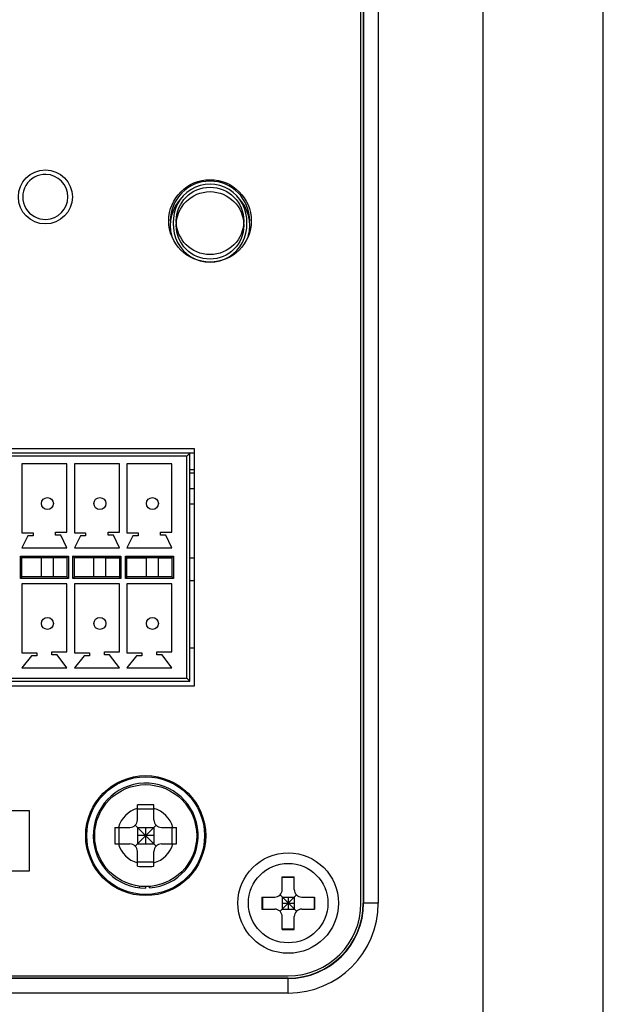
# Model space of a CAD drawing. Header units: millimetres. Extents: x 0 to 1750, y -1720 to 477.
# Tile 311 of 317: x 814 to 853, y -118 to -52. Entities that reach past the tile are written whole.
import ezdxf

# ---------------------------------------------------------------- set-up
doc = ezdxf.new("R2010")
doc.units = ezdxf.units.MM
doc.header["$LTSCALE"] = 92.51
for name, color, linetype in [('1004299_DXF_CONTINUOUS_LINE', 7, 'CONTINUOUS'), ('101300545_DXF_CONTINUOUS_LINE', 7, 'CONTINUOUS'), ('101400705_14DXF_CONTINUOUS_LINE', 7, 'CONTINUOUS'), ('DE-11-072043DXF_CONTINUOUS_LINE', 7, 'CONTINUOUS'), ('DE-11-072046DXF_CONTINUOUS_LINE', 7, 'CONTINUOUS'), ('DE-13-001875DXF_CONTINUOUS_LINE', 7, 'CONTINUOUS'), ('LED_BL_C9_G_DXF_CONTINUOUS_LINE', 7, 'CONTINUOUS'), ('LIGHTING_CONDXF_CONTINUOUS_LINE', 7, 'CONTINUOUS'), ('MANIFOLD_SOLDXF_CONTINUOUS_LINE', 7, 'CONTINUOUS'), ('MV-23498REV1DXF_CONTINUOUS_LINE', 7, 'CONTINUOUS'), ('SC-KM3X5B-JMDXF_CONTINUOUS_LINE', 7, 'CONTINUOUS'), ('SC-PSF0M3X6-DXF_CONTINUOUS_LINE', 7, 'CONTINUOUS'), ('SC-PSFM4X8_DXF_CONTINUOUS_LINE', 7, 'CONTINUOUS'), ('TLLAG-7XBX_DXF_CONTINUOUS_LINE', 7, 'CONTINUOUS')]:
    doc.layers.add(name, color=color, linetype=linetype)

msp = doc.modelspace()

# ---------------------------------------------------------------- linework, layer by layer
at = {"layer": '1004299_DXF_CONTINUOUS_LINE'}
msp.add_line((825.631, -82.347), (825.331, -82.347), dxfattribs=at)
at = {"layer": '101300545_DXF_CONTINUOUS_LINE'}
for p, q in [((825.331, -81.255), (795.831, -81.255)), ((825.331, -81.255), (825.131, -81.455)), ((825.331, -96.455), (825.331, -81.255)), ((825.131, -81.455), (796.031, -81.455)), ((814.131, -81.955), (814.131, -86.555)), ((817.131, -81.955), (814.131, -81.955)), ((817.131, -86.505), (817.131, -81.955)), ((817.631, -81.955), (817.631, -86.555)), ((820.631, -81.955), (817.631, -81.955)), ((820.631, -86.505), (820.631, -81.955)), ((821.131, -81.955), (821.131, -86.555)), ((824.131, -81.955), (821.131, -81.955)), ((824.131, -86.505), (824.131, -81.955)), ((825.131, -96.255), (825.131, -81.455)), ((814.131, -86.555), (814.881, -86.555)), ((814.881, -86.555), (814.881, -86.755)), ((816.381, -86.705), (816.381, -86.505)), ((816.381, -86.505), (817.131, -86.505)), ((817.631, -86.555), (818.381, -86.555)), ((818.381, -86.555), (818.381, -86.755)), ((819.881, -86.705), (819.881, -86.505)), ((819.881, -86.505), (820.631, -86.505)), ((821.131, -86.555), (821.881, -86.555)), ((821.881, -86.555), (821.881, -86.755)), ((823.381, -86.705), (823.381, -86.505)), ((823.381, -86.505), (824.131, -86.505)), ((814.531, -86.755), (814.131, -87.555)), ((814.881, -86.755), (814.531, -86.755)), ((816.731, -86.705), (816.381, -86.705)), ((817.131, -87.555), (816.731, -86.705)), ((818.031, -86.755), (817.631, -87.555)), ((818.381, -86.755), (818.031, -86.755)), ((820.231, -86.705), (819.881, -86.705)), ((820.631, -87.555), (820.231, -86.705)), ((821.531, -86.755), (821.131, -87.555)), ((821.881, -86.755), (821.531, -86.755)), ((823.731, -86.705), (823.381, -86.705)), ((824.131, -87.555), (823.731, -86.705)), ((814.131, -87.555), (817.131, -87.555)), ((817.631, -87.555), (820.631, -87.555)), ((821.131, -87.555), (824.131, -87.555)), ((814.031, -89.605), (814.031, -88.105)), ((814.131, -88.205), (814.031, -88.105)), ((814.031, -88.105), (817.231, -88.105)), ((814.131, -89.505), (814.131, -88.205)), ((814.131, -88.205), (817.131, -88.205)), ((815.431, -89.505), (815.431, -88.205)), ((816.231, -89.505), (816.231, -88.205)), ((817.131, -88.205), (817.231, -88.105)), ((817.131, -88.205), (817.131, -89.505)), ((817.231, -88.105), (817.231, -89.605)), ((817.531, -89.605), (817.531, -88.105)), ((817.631, -88.205), (817.531, -88.105)), ((817.531, -88.105), (820.731, -88.105)), ((817.631, -89.505), (817.631, -88.205)), ((817.631, -88.205), (820.631, -88.205)), ((818.931, -89.505), (818.931, -88.205)), ((819.731, -89.505), (819.731, -88.205)), ((820.631, -88.205), (820.731, -88.105)), ((820.631, -88.205), (820.631, -89.505)), ((820.731, -88.105), (820.731, -89.605)), ((821.031, -89.605), (821.031, -88.105)), ((821.131, -88.205), (821.031, -88.105)), ((821.031, -88.105), (824.231, -88.105)), ((821.131, -89.505), (821.131, -88.205)), ((821.131, -88.205), (824.131, -88.205)), ((822.431, -89.505), (822.431, -88.205)), ((823.231, -89.505), (823.231, -88.205)), ((824.131, -88.205), (824.231, -88.105)), ((824.131, -88.205), (824.131, -89.505)), ((824.231, -88.105), (824.231, -89.605)), ((814.131, -89.505), (814.031, -89.605)), ((817.231, -89.605), (814.031, -89.605)), ((817.131, -89.505), (814.131, -89.505)), ((814.131, -89.955), (814.131, -94.555)), ((817.131, -89.955), (814.131, -89.955)), ((817.131, -89.505), (817.231, -89.605)), ((817.131, -94.505), (817.131, -89.955)), ((817.631, -89.505), (817.531, -89.605)), ((820.731, -89.605), (817.531, -89.605)), ((820.631, -89.505), (817.631, -89.505)), ((817.631, -89.955), (817.631, -94.555)), ((820.631, -89.955), (817.631, -89.955)), ((820.631, -89.505), (820.731, -89.605)), ((820.631, -94.505), (820.631, -89.955)), ((821.131, -89.505), (821.031, -89.605)), ((824.231, -89.605), (821.031, -89.605)), ((824.131, -89.505), (821.131, -89.505)), ((821.131, -89.955), (821.131, -94.555)), ((824.131, -89.955), (821.131, -89.955)), ((824.131, -89.505), (824.231, -89.605)), ((824.131, -94.505), (824.131, -89.955)), ((814.131, -94.555), (815.131, -94.555)), ((815.131, -94.555), (815.131, -94.755)), ((816.131, -94.705), (816.131, -94.505)), ((816.131, -94.505), (817.131, -94.505)), ((817.631, -94.555), (818.631, -94.555)), ((818.631, -94.555), (818.631, -94.755)), ((819.631, -94.705), (819.631, -94.505)), ((819.631, -94.505), (820.631, -94.505)), ((821.131, -94.555), (822.131, -94.555)), ((822.131, -94.555), (822.131, -94.755)), ((823.131, -94.705), (823.131, -94.505)), ((823.131, -94.505), (824.131, -94.505)), ((814.781, -94.755), (814.131, -95.555)), ((815.131, -94.755), (814.781, -94.755)), ((816.481, -94.705), (816.131, -94.705)), ((817.131, -95.555), (816.481, -94.705)), ((818.281, -94.755), (817.631, -95.555)), ((818.631, -94.755), (818.281, -94.755)), ((819.981, -94.705), (819.631, -94.705)), ((820.631, -95.555), (819.981, -94.705)), ((821.781, -94.755), (821.131, -95.555)), ((822.131, -94.755), (821.781, -94.755)), ((823.481, -94.705), (823.131, -94.705)), ((824.131, -95.555), (823.481, -94.705)), ((814.131, -95.555), (817.131, -95.555)), ((817.631, -95.555), (820.631, -95.555)), ((821.131, -95.555), (824.131, -95.555)), ((795.831, -96.455), (825.331, -96.455)), ((796.031, -96.255), (825.131, -96.255)), ((825.331, -96.455), (825.131, -96.255))]:
    msp.add_line(p, q, dxfattribs=at)
for points in [[(825.196, -81.39), (825.174, -81.411), (825.152, -81.433), (825.131, -81.455)], [(825.258, -81.327), (825.238, -81.347), (825.217, -81.368)], [(825.331, -81.255), (825.328, -81.26), (825.32, -81.267), (825.308, -81.277), (825.294, -81.292), (825.277, -81.309)], [(814.074, -88.149), (814.059, -88.135), (814.045, -88.12), (814.031, -88.105)], [(814.131, -88.205), (814.128, -88.201), (814.122, -88.195), (814.112, -88.187), (814.101, -88.176), (814.088, -88.163)], [(817.131, -88.205), (817.134, -88.203), (817.141, -88.196), (817.149, -88.187), (817.16, -88.175), (817.173, -88.163)], [(817.187, -88.149), (817.201, -88.134), (817.215, -88.12), (817.231, -88.105)], [(817.574, -88.149), (817.559, -88.135), (817.545, -88.12), (817.531, -88.105)], [(817.631, -88.205), (817.628, -88.201), (817.622, -88.195), (817.612, -88.187), (817.601, -88.176), (817.588, -88.163)], [(820.631, -88.205), (820.634, -88.203), (820.641, -88.196), (820.649, -88.187), (820.66, -88.175), (820.673, -88.163)], [(820.687, -88.149), (820.701, -88.134), (820.715, -88.12), (820.731, -88.105)], [(821.074, -88.149), (821.059, -88.135), (821.045, -88.12), (821.031, -88.105)], [(821.131, -88.205), (821.128, -88.201), (821.122, -88.195), (821.112, -88.187), (821.101, -88.176), (821.088, -88.163)], [(824.131, -88.205), (824.134, -88.203), (824.141, -88.196), (824.149, -88.187), (824.16, -88.175), (824.173, -88.163)], [(824.187, -88.149), (824.201, -88.134), (824.215, -88.12), (824.231, -88.105)], [(814.074, -89.562), (814.06, -89.576), (814.046, -89.591), (814.031, -89.605)], [(814.131, -89.505), (814.127, -89.508), (814.12, -89.514), (814.112, -89.524), (814.101, -89.535), (814.088, -89.548)], [(817.131, -89.505), (817.133, -89.509), (817.139, -89.515), (817.149, -89.524), (817.16, -89.535), (817.173, -89.548)], [(817.187, -89.562), (817.202, -89.576), (817.216, -89.59), (817.231, -89.605)], [(817.574, -89.562), (817.56, -89.576), (817.546, -89.591), (817.531, -89.605)], [(817.631, -89.505), (817.627, -89.508), (817.62, -89.514), (817.612, -89.524), (817.601, -89.535), (817.588, -89.548)], [(820.631, -89.505), (820.633, -89.509), (820.639, -89.515), (820.649, -89.524), (820.66, -89.535), (820.673, -89.548)], [(820.687, -89.562), (820.702, -89.576), (820.716, -89.59), (820.731, -89.605)], [(821.074, -89.562), (821.06, -89.576), (821.046, -89.591), (821.031, -89.605)], [(821.131, -89.505), (821.127, -89.508), (821.12, -89.514), (821.112, -89.524), (821.101, -89.535), (821.088, -89.548)], [(824.131, -89.505), (824.133, -89.509), (824.139, -89.515), (824.149, -89.524), (824.16, -89.535), (824.173, -89.548)], [(824.187, -89.562), (824.202, -89.576), (824.216, -89.59), (824.231, -89.605)], [(825.196, -96.321), (825.174, -96.299), (825.153, -96.277), (825.131, -96.255)], [(825.258, -96.383), (825.239, -96.363), (825.217, -96.342)], [(825.331, -96.455), (825.326, -96.452), (825.319, -96.445), (825.308, -96.433), (825.294, -96.418), (825.277, -96.402)]]:
    msp.add_lwpolyline(points, dxfattribs=at)
for centre in [(815.831, -84.605), (819.331, -84.605), (822.831, -84.605), (815.831, -92.605), (819.331, -92.605), (822.831, -92.605)]:
    msp.add_circle(centre, 0.4, dxfattribs=at)
at = {"layer": '101400705_14DXF_CONTINUOUS_LINE'}
for start, end in [(176.45523, 180), (359.44165, 359.63981)]:
    msp.add_arc((826.671, -66.055), 2.45, start, end, dxfattribs=at)
at = {"layer": 'DE-11-072043DXF_CONTINUOUS_LINE'}
for p, q in [((836.733, -111.255), (836.733, -33.555)), ((825.631, -80.955), (735.531, -80.955)), ((825.631, -96.755), (825.631, -80.955)), ((735.531, -96.755), (825.631, -96.755)), ((826.104, -105.534), (826.17, -105.468)), ((821.096, -110.542), (821.162, -110.477)), ((628.883, -116.105), (831.883, -116.105))]:
    msp.add_line(p, q, dxfattribs=at)
for centre, radius in [((815.697, -64.155), 1.8), ((826.671, -65.755), 2.75), ((822.383, -106.755), 4), ((831.883, -111.255), 3.35)]:
    msp.add_circle(centre, radius, dxfattribs=at)
msp.add_arc((831.883, -111.255), 4.85, 270, 0, dxfattribs=at)
at = {"layer": 'DE-11-072046DXF_CONTINUOUS_LINE'}
for p, q in [((820.631, -88.255), (819.731, -88.255)), ((822.431, -88.255), (821.131, -88.255)), ((824.131, -88.255), (823.231, -88.255)), ((825.631, -88.255), (825.331, -88.255)), ((825.631, -89.755), (825.331, -89.755)), ((825.631, -94.255), (825.331, -94.255))]:
    msp.add_line(p, q, dxfattribs=at)
at = {"layer": 'DE-13-001875DXF_CONTINUOUS_LINE'}
for p, q in [((844.883, -119.255), (844.883, -20.255)), ((852.883, -118.755), (852.883, -23.255)), ((836.883, -33.555), (836.883, -111.255)), ((836.906, -33.555), (836.906, -111.255)), ((837.883, -33.555), (837.883, -111.255)), ((837.883, -111.255), (836.883, -111.255)), ((831.883, -116.255), (628.883, -116.255)), ((831.883, -116.278), (628.883, -116.278)), ((831.883, -117.255), (831.883, -116.255)), ((831.883, -117.255), (628.883, -117.255))]:
    msp.add_line(p, q, dxfattribs=at)
for radius in [6, 5.023, 5]:
    msp.add_arc((831.883, -111.255), radius, 270, 0, dxfattribs=at)
at = {"layer": 'LED_BL_C9_G_DXF_CONTINUOUS_LINE'}
for centre, start, end in [((815.691, -64.155), 88.38352, 271.61648), ((815.697, -64.155), 271.38712, 88.61288)]:
    msp.add_arc(centre, 1.5, start, end, dxfattribs=at)
at = {"layer": 'LIGHTING_CONDXF_CONTINUOUS_LINE'}
for p, q in [((814.643, -105.105), (811.943, -105.105)), ((814.643, -109.105), (814.643, -105.105)), ((811.943, -109.105), (814.643, -109.105))]:
    msp.add_line(p, q, dxfattribs=at)
at = {"layer": 'MANIFOLD_SOLDXF_CONTINUOUS_LINE'}
msp.add_circle((826.671, -66.055), 2.25, dxfattribs=at)
for radius, start, end in [(2.65, 135.74046, 195.70831), (2.65, 344.34741, 44.1957), (2.45, 176.46739, 3.49796)]:
    msp.add_arc((826.671, -66.055), radius, start, end, dxfattribs=at)
at = {"layer": 'MV-23498REV1DXF_CONTINUOUS_LINE'}
msp.add_line((825.631, -81.255), (825.331, -81.255), dxfattribs=at)
at = {"layer": 'SC-KM3X5B-JMDXF_CONTINUOUS_LINE'}
for p, q in [((831.483, -110.355), (831.483, -109.505)), ((831.483, -109.505), (832.283, -109.505)), ((831.483, -109.533), (832.283, -109.533)), ((832.283, -110.355), (832.283, -109.505)), ((830.133, -110.855), (830.133, -111.655)), ((830.133, -110.855), (830.983, -110.855)), ((830.16, -110.855), (830.16, -111.655)), ((831.336, -111.802), (832.429, -110.709)), ((831.336, -110.709), (832.429, -111.802)), ((831.483, -110.855), (831.483, -111.655)), ((831.483, -110.855), (832.283, -110.855)), ((831.883, -110.855), (831.883, -111.655)), ((832.283, -110.855), (832.283, -111.655)), ((832.783, -110.855), (833.633, -110.855)), ((833.605, -110.855), (833.605, -111.655)), ((833.633, -110.855), (833.633, -111.655)), ((831.483, -111.255), (832.283, -111.255)), ((830.133, -111.655), (830.983, -111.655)), ((831.483, -111.655), (832.283, -111.655)), ((831.483, -113.005), (831.483, -112.155)), ((832.283, -113.005), (832.283, -112.155)), ((832.783, -111.655), (833.633, -111.655)), ((831.483, -112.978), (832.283, -112.978)), ((831.483, -113.005), (832.283, -113.005))]:
    msp.add_line(p, q, dxfattribs=at)
msp.add_circle((831.883, -111.255), 2.65, dxfattribs=at)
for centre, start, end in [((830.983, -110.355), 270, 0), ((832.783, -110.355), 180, 270), ((830.983, -112.155), 0, 90), ((832.783, -112.155), 90, 180)]:
    msp.add_arc(centre, 0.5, start, end, dxfattribs=at)
at = {"layer": 'SC-PSF0M3X6-DXF_CONTINUOUS_LINE'}
for p, q in [((825.331, -82.555), (825.631, -82.555)), ((825.631, -83.635), (825.331, -83.635))]:
    msp.add_line(p, q, dxfattribs=at)
msp.add_arc((825.395, -64.282), 20.351, 269.81854, 270.66337, dxfattribs=at)
at = {"layer": 'SC-PSFM4X8_DXF_CONTINUOUS_LINE'}
for p, q in [((821.833, -105.705), (821.833, -104.708)), ((822.933, -104.983), (821.833, -104.983)), ((822.933, -105.705), (822.933, -104.708)), ((820.336, -106.205), (821.333, -106.205)), ((820.611, -107.305), (820.611, -106.205)), ((821.686, -107.452), (823.079, -106.059)), ((821.686, -106.059), (823.079, -107.452)), ((821.833, -106.205), (821.833, -107.305)), ((821.833, -106.205), (822.933, -106.205)), ((822.383, -107.305), (822.383, -106.205)), ((822.933, -106.205), (822.933, -107.305)), ((823.433, -106.205), (824.43, -106.205)), ((824.155, -107.305), (824.155, -106.205)), ((822.933, -106.755), (821.833, -106.755)), ((820.336, -107.305), (821.333, -107.305)), ((821.833, -107.305), (822.933, -107.305)), ((823.433, -107.305), (824.43, -107.305)), ((821.833, -108.802), (821.833, -107.805)), ((822.933, -108.802), (822.933, -107.805)), ((822.933, -108.527), (821.833, -108.527)), ((821.982, -110.232), (821.982, -110.124)), ((822.383, -110.255), (822.383, -110.146)), ((822.632, -110.246), (822.632, -110.146))]:
    msp.add_line(p, q, dxfattribs=at)
for radius in [3.925, 3.4]:
    msp.add_circle((822.383, -106.755), radius, dxfattribs=at)
for centre, radius, start, end in [((822.383, -106.755), 3.5, 274.09002, 270), ((822.383, -106.755), 1.9, 106.82645, 163.17355), ((822.383, -187.933), 83.226, 89.62136, 90.37864), ((822.383, -106.755), 1.9, 16.82645, 73.17355), ((821.333, -105.705), 0.5, 270, 0), ((823.433, -105.705), 0.5, 180, 270), ((903.56, -106.715), 83.226, 179.64914, 180.02778), ((741.206, -106.715), 83.226, 359.97222, 0.35086), ((903.56, -106.796), 83.226, 179.97222, 180.35086), ((741.206, -106.796), 83.226, 359.64914, 0.02778), ((822.383, -106.755), 1.9, 196.82645, 253.17355), ((821.333, -107.805), 0.5, 0, 90), ((822.383, -106.755), 1.9, 286.82645, 343.17355), ((823.433, -107.805), 0.5, 90, 180), ((822.383, -25.578), 83.226, 269.62136, 270.37864)]:
    msp.add_arc(centre, radius, start, end, dxfattribs=at)
at = {"layer": 'TLLAG-7XBX_DXF_CONTINUOUS_LINE'}
msp.add_circle((826.671, -65.755), 2.25, dxfattribs=at)
for radius, start, end in [(2.65, 0, 180), (2.45, 356.47616, 183.48894)]:
    msp.add_arc((826.671, -65.755), radius, start, end, dxfattribs=at)

doc.saveas('drawing.dxf')
